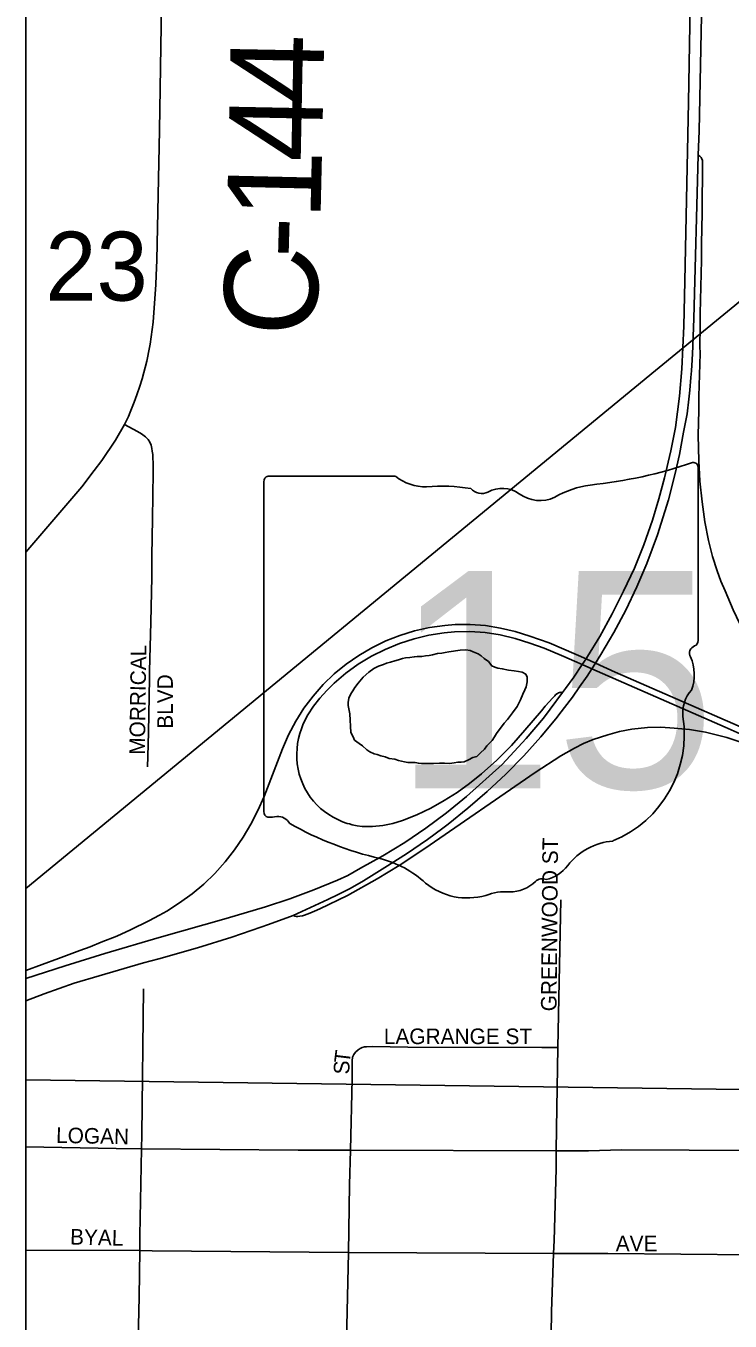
# Model space of a CAD drawing. Extents: x 0 to 68, y 0 to 52.9.
# Drawn here: x 49.517 to 50.646, y 49.797 to 51.874 of the extents above; entities that cross this region are included whole.
import ezdxf

# ---------------------------------------------------------------- set-up
doc = ezdxf.new("R2010")
doc.units = 0
for name, color, linetype in [('Default', 7, 'Continuous'), ('GM_X_County_Road', 7, 'Continuous'), ('GM_X_County_Road_Text', 7, 'Continuous'), ('GM_X_Minor_Lake', 7, 'Continuous'), ('GM_X_State_Route', 7, 'Continuous'), ('GM_X_State_Shield', 7, 'Continuous')]:
    doc.layers.add(name, color=color, linetype=linetype)

msp = doc.modelspace()

# ---------------------------------------------------------------- linework, layer by layer
at = {"layer": 'Default'}
msp.add_line((49.5172, 34.4614), (49.5172, 52.9414), dxfattribs=at)
for points in [[(49.5172, 50.4902), (50.5267, 51.3213), (51.7971, 52.363), (52.0892, 52.6037), (52.2908, 52.7693), (52.3575, 52.8242), (52.4086, 52.8669), (52.4413, 52.8958), (52.4745, 52.9259), (52.4909, 52.9414)], [(49.5172, 52.8183), (51.0595, 52.7975), (51.0189, 50.1635), (49.5172, 50.1837)], [(50.5953, 51.6661), (50.5965, 51.7055), (50.6036, 52.0486), (50.6051, 52.2079), (50.6101, 52.4515), (50.6138, 52.6239), (50.617, 52.7845)], [(49.5172, 50.346), (49.5804, 50.3666), (49.6438, 50.3861), (49.7308, 50.4118), (49.8383, 50.4421), (49.9013, 50.461), (49.9403, 50.4739), (49.9788, 50.4883), (50.0168, 50.5036), (50.0332, 50.5115), (50.0535, 50.5229), (50.0896, 50.5426), (50.1247, 50.5641), (50.1587, 50.5872), (50.1917, 50.6117), (50.2235, 50.6378), (50.281, 50.6893), (50.3192, 50.7308), (50.3473, 50.7635), (50.3577, 50.7779), (50.3773, 50.8048), (50.3826, 50.8109), (50.3956, 50.8291), (50.4093, 50.8496), (50.4153, 50.8585), (50.4177, 50.8625), (50.4374, 50.8946), (50.4574, 50.9306), (50.4756, 50.9674), (50.4928, 51.004), (50.5079, 51.0414), (50.5216, 51.0809), (50.5321, 51.1155), (50.5413, 51.1487), (50.5512, 51.1923), (50.5586, 51.2296), (50.5651, 51.2798), (50.5687, 51.3237), (50.572, 51.3921), (50.5737, 51.4643), (50.5797, 51.7515), (50.5845, 52.0303)], [(50.5881, 51.4042), (50.5953, 51.6661)], [(50.5982, 51.4125), (50.6002, 51.4981), (50.6004, 51.5155), (50.6002, 51.5241), (50.6015, 51.5737), (50.6021, 51.6556), (50.6018, 51.6582), (50.6012, 51.66), (50.6006, 51.6614), (50.5998, 51.6625), (50.5988, 51.6638), (50.5977, 51.6647), (50.5953, 51.6661)], [(50.5855, 51.3379), (50.5857, 51.3397), (50.5859, 51.3466), (50.5881, 51.4042)], [(50.5984, 51.3483), (50.598, 51.36), (50.5982, 51.3909), (50.5983, 51.4105), (50.5982, 51.4125)], [(50.9277, 50.6413), (50.819, 50.726), (50.7884, 50.7536), (50.7593, 50.7828), (50.7316, 50.8132), (50.7108, 50.8388), (50.6917, 50.8656), (50.6741, 50.8935), (50.662, 50.915), (50.651, 50.9372), (50.6382, 50.9675), (50.6315, 50.9834), (50.6256, 50.9997), (50.6183, 51.0227), (50.6117, 51.0484), (50.6058, 51.0783), (50.6013, 51.1107), (50.5979, 51.1435), (50.5959, 51.1764), (50.595, 51.2176), (50.596, 51.257), (50.5961, 51.2797), (50.5984, 51.3483)], [(50.58, 51.2749), (50.5815, 51.2895), (50.5833, 51.31), (50.5843, 51.3206), (50.5855, 51.3379)], [(50.4048, 50.8136), (50.417, 50.8311), (50.4245, 50.8426), (50.4303, 50.8517), (50.4391, 50.8655), (50.4598, 50.9008), (50.479, 50.937), (50.4965, 50.974), (50.5127, 51.0116), (50.5301, 51.0575), (50.5474, 51.1136), (50.5582, 51.1558), (50.5651, 51.1865), (50.5718, 51.2223), (50.5774, 51.2516), (50.58, 51.2749)], [(50.6799, 50.7424), (50.4622, 50.8375), (50.4303, 50.8517), (50.4153, 50.8585), (50.3799, 50.8744), (50.356, 50.8843), (50.3251, 50.8953), (50.3017, 50.9023), (50.2781, 50.9079), (50.2541, 50.9119), (50.2297, 50.9135), (50.2053, 50.9136), (50.1888, 50.9124), (50.1645, 50.9088), (50.1405, 50.9035), (50.117, 50.8963), (50.0941, 50.8874), (50.0721, 50.8765), (50.0509, 50.8641), (50.0306, 50.8502), (50.0116, 50.8346), (49.994, 50.8175), (49.9777, 50.7991), (49.963, 50.7794), (49.9498, 50.7587), (49.9383, 50.737), (49.9284, 50.7145), (49.899, 50.638), (49.8893, 50.6155), (49.8781, 50.5936), (49.8656, 50.5725), (49.8517, 50.5523), (49.8365, 50.533), (49.82, 50.5147), (49.8024, 50.4976), (49.7836, 50.4818), (49.7637, 50.4674), (49.743, 50.4543), (49.7315, 50.4479), (49.7143, 50.4384), (49.6848, 50.424), (49.663, 50.414), (49.6381, 50.4041), (49.6205, 50.3969), (49.6039, 50.3908), (49.5694, 50.3782), (49.5172, 50.3588)], [(49.712, 50.6855), (49.7126, 50.7019), (49.7136, 50.741), (49.7154, 50.8273)], [(50.3719, 50.769), (50.3936, 50.7975), (50.4048, 50.8136)], [(50.1856, 50.5872), (50.194, 50.5934), (50.2259, 50.619), (50.2568, 50.6458), (50.2866, 50.6739), (50.3153, 50.7031), (50.3427, 50.7335), (50.3688, 50.765), (50.3719, 50.769)], [(49.9459, 50.4469), (49.9483, 50.4461), (49.9503, 50.4457), (49.9532, 50.4456), (49.9564, 50.4461), (49.9605, 50.4468), (49.964, 50.4477), (49.9726, 50.4507), (49.9798, 50.4539), (49.9887, 50.4578), (50.0326, 50.4792), (50.0803, 50.506), (50.1156, 50.5274), (50.1569, 50.5546), (50.3336, 50.6764), (50.3751, 50.7034), (50.3967, 50.7156), (50.4114, 50.7229), (50.4266, 50.7292), (50.4502, 50.7369), (50.4687, 50.7423), (50.4887, 50.7459), (50.5141, 50.7486), (50.5351, 50.7491), (50.5564, 50.7474), (50.5811, 50.7456), (50.607, 50.7409), (50.6408, 50.7323), (50.6866, 50.7178)], [(50.033, 50.4883), (50.0369, 50.4903), (50.0586, 50.5029), (50.0928, 50.5239), (50.1273, 50.5458), (50.1611, 50.569), (50.1856, 50.5872)], [(49.7302, 50.3779), (49.7926, 50.3953), (49.8474, 50.4122), (49.8938, 50.4283), (49.9064, 50.4328), (49.9459, 50.4469), (50.0014, 50.4727), (50.0181, 50.4807), (50.033, 50.4883)], [(50.3703, 50.2352), (50.375, 50.4724)], [(49.5172, 50.3102), (49.5466, 50.3216), (49.5946, 50.3385), (49.6346, 50.3505), (49.7057, 50.371), (49.7302, 50.3779)], [(49.7026, 50.0732), (49.703, 50.0952), (49.7059, 50.3298)], [(50.0374, 50.0706), (50.0403, 50.1853), (50.0403, 50.2073), (50.0403, 50.2142), (50.0411, 50.22), (50.0429, 50.2241), (50.0455, 50.2278)], [(50.0455, 50.2278), (50.05, 50.2319), (50.053, 50.2339), (50.0565, 50.2354), (50.0601, 50.2364), (50.0635, 50.2366), (50.0728, 50.237), (50.1294, 50.2362), (50.3445, 50.2353), (50.3703, 50.2352)], [(50.3675, 50.0695), (50.3677, 50.1056), (50.3703, 50.2352)], [(49.5172, 50.076), (49.6617, 50.0736), (49.7026, 50.0732)], [(49.6997, 49.9097), (49.6999, 49.9342), (49.7026, 50.0732)], [(49.7026, 50.0732), (49.9535, 50.0708), (50.0374, 50.0706)], [(50.0342, 49.907), (50.0362, 50.0151), (50.0374, 50.0706)], [(50.0374, 50.0706), (50.3675, 50.0695)], [(50.3633, 49.9053), (50.3641, 49.9262), (50.3674, 50.0407), (50.3675, 50.0695)], [(50.3675, 50.0695), (50.4193, 50.0695), (50.4723, 50.0711), (50.6889, 50.0703)], [(49.5172, 49.9104), (49.6997, 49.9097)], [(49.6966, 49.7435), (49.6989, 49.8358), (49.6997, 49.9097)], [(49.6997, 49.9097), (49.7194, 49.9096), (50.0342, 49.907)], [(50.0309, 49.7415), (50.0342, 49.907)], [(50.0342, 49.907), (50.3633, 49.9053)], [(50.3586, 49.7383), (50.3598, 49.8123), (50.3633, 49.9053)], [(50.3633, 49.9053), (50.4504, 49.9049), (50.6845, 49.9029)]]:
    msp.add_lwpolyline(points, dxfattribs=at)
at = {"layer": 'GM_X_County_Road'}
for points in [[(49.6753, 51.2345), (49.6816, 51.2471), (49.6846, 51.2541), (49.6909, 51.2705), (49.6949, 51.2819), (49.6998, 51.2958), (49.7034, 51.3076), (49.7109, 51.336), (49.7156, 51.358), (49.7164, 51.3632), (49.7215, 51.3984), (49.7254, 51.459), (49.7259, 51.4734), (49.7271, 51.4981), (49.7315, 51.7066), (49.7376, 52.1083), (49.7398, 52.2486)], [(49.5172, 51.0295), (49.6071, 51.1345), (49.6268, 51.1605), (49.6389, 51.1765), (49.6608, 51.2091), (49.6753, 51.2345)], [(49.7154, 50.8273), (49.7155, 50.8387), (49.7173, 50.9174), (49.719, 50.9896), (49.7192, 51.024), (49.7201, 51.0831), (49.7215, 51.1582), (49.7215, 51.166), (49.7213, 51.1734), (49.7208, 51.1801), (49.7206, 51.1866), (49.7199, 51.1919), (49.7193, 51.1961), (49.718, 51.2015), (49.7159, 51.206), (49.7134, 51.2102), (49.7111, 51.2126), (49.709, 51.2148), (49.7027, 51.2197), (49.6962, 51.2232), (49.6753, 51.2345)]]:
    msp.add_lwpolyline(points, dxfattribs=at)
at = {"layer": 'GM_X_Minor_Lake'}
msp.add_lwpolyline([(50.0367, 50.7706), (50.0348, 50.7787), (50.0339, 50.7837), (50.034, 50.7887), (50.0352, 50.7957), (50.0383, 50.8027), (50.0415, 50.8076), (50.0446, 50.8126), (50.0497, 50.8195), (50.058, 50.8294), (50.0671, 50.8372), (50.0753, 50.8431), (50.0824, 50.8469), (50.0905, 50.8498), (50.0955, 50.8517), (50.1016, 50.8536), (50.1086, 50.8554), (50.1147, 50.8573), (50.1208, 50.8592), (50.1258, 50.8601), (50.1328, 50.8609), (50.1399, 50.8618), (50.1449, 50.8627), (50.1519, 50.8626), (50.158, 50.8634), (50.164, 50.8643), (50.169, 50.8652), (50.1771, 50.8671), (50.1841, 50.8679), (50.1892, 50.8688), (50.1952, 50.8697), (50.2133, 50.8724), (50.2224, 50.8732), (50.2294, 50.872), (50.2344, 50.8699), (50.2423, 50.8668), (50.2473, 50.8636), (50.2522, 50.8595), (50.2591, 50.8544), (50.264, 50.8473), (50.269, 50.8451), (50.274, 50.844), (50.281, 50.8429), (50.291, 50.8407), (50.3, 50.8395), (50.307, 50.8384), (50.313, 50.8372), (50.3189, 50.8341), (50.3208, 50.8291), (50.3207, 50.822), (50.3195, 50.814), (50.3174, 50.8091), (50.3142, 50.8021), (50.3101, 50.7932), (50.3048, 50.7822), (50.2976, 50.7723), (50.2893, 50.7615), (50.2842, 50.7556), (50.2718, 50.7388), (50.2687, 50.7338), (50.2646, 50.7279), (50.2564, 50.719), (50.2523, 50.7141), (50.2461, 50.7082), (50.24, 50.7023), (50.2339, 50.7004), (50.2268, 50.6965), (50.2197, 50.6937), (50.2147, 50.6928), (50.2097, 50.6929), (50.2037, 50.692), (50.1966, 50.6911), (50.1886, 50.6913), (50.1806, 50.6915), (50.1705, 50.6907), (50.1635, 50.6908), (50.1575, 50.6909), (50.1515, 50.6911), (50.1465, 50.6912), (50.1415, 50.6923), (50.1364, 50.6924), (50.1294, 50.6925), (50.1244, 50.6936), (50.1194, 50.6947), (50.1144, 50.6958), (50.1085, 50.6979), (50.0995, 50.6991), (50.0935, 50.7013), (50.0865, 50.7034), (50.0805, 50.7055), (50.0755, 50.7066), (50.0686, 50.7098), (50.0636, 50.7129), (50.0567, 50.7191), (50.0518, 50.7232), (50.0439, 50.7283), (50.042, 50.7334), (50.0381, 50.7405), (50.0367, 50.7706)], dxfattribs=at)
at = {"layer": 'GM_X_State_Route'}
for points in [[(50.0359, 50.5939), (50.0324, 50.5948), (50.0247, 50.5975), (50.0172, 50.6008), (50.0099, 50.6046), (50.0029, 50.6089), (49.9962, 50.6137), (49.9898, 50.6189), (49.9838, 50.6246), (49.9783, 50.6306), (49.9732, 50.6371), (49.9686, 50.6439), (49.9645, 50.651), (49.961, 50.6584), (49.958, 50.6661), (49.9556, 50.674), (49.9537, 50.682), (49.9524, 50.6901), (49.9517, 50.6983), (49.9515, 50.7065), (49.9519, 50.7147), (49.9528, 50.7229), (49.9543, 50.731), (49.9564, 50.7389), (49.9589, 50.7467), (49.962, 50.7543), (49.9695, 50.7689), (49.9785, 50.7827), (49.9886, 50.7957), (49.9995, 50.808), (50.0112, 50.8196), (50.03, 50.8357), (50.05, 50.85), (50.0711, 50.8628), (50.0931, 50.8739), (50.116, 50.8832), (50.1395, 50.8908), (50.1634, 50.8966), (50.1878, 50.9006), (50.2042, 50.9021), (50.2288, 50.9026), (50.2534, 50.9008), (50.2778, 50.8971), (50.3018, 50.8915), (50.3253, 50.884), (50.348, 50.8759), (50.3761, 50.8642), (50.3798, 50.8626)], [(50.3798, 50.8626), (50.3967, 50.8552)], [(50.3967, 50.8552), (50.4093, 50.8496), (50.4245, 50.8426), (50.6382, 50.749)], [(50.3773, 50.8048), (50.3752, 50.805), (50.3738, 50.8049), (50.3725, 50.8047), (50.3709, 50.804), (50.3696, 50.8032), (50.3687, 50.8026), (50.3665, 50.8008), (50.3653, 50.7996), (50.3619, 50.7962), (50.3498, 50.7826), (50.3441, 50.7755), (50.3174, 50.7443), (50.2956, 50.7195), (50.2723, 50.6962), (50.2479, 50.6742), (50.2286, 50.6588), (50.2086, 50.6445), (50.1878, 50.6313), (50.1663, 50.6192), (50.1441, 50.6084), (50.1211, 50.5993), (50.1054, 50.5945), (50.0893, 50.5912), (50.0728, 50.5896), (50.0564, 50.5901), (50.0483, 50.591), (50.0403, 50.5926), (50.0359, 50.5939)], [(50.6382, 50.749), (50.7155, 50.715), (50.7239, 50.7114), (50.7681, 50.6909), (50.8146, 50.6695), (50.8635, 50.6438), (50.9053, 50.6209), (50.9584, 50.5887), (51.0045, 50.558), (51.0506, 50.5246), (51.0951, 50.4893)]]:
    msp.add_lwpolyline(points, dxfattribs=at)
at = {"layer": 'GM_X_State_Shield'}
for p, q in [((50.5949, 50.8882), (50.5949, 51.1646)), ((49.8988, 51.1424), (49.8988, 50.6141)), ((50.1095, 51.1515), (49.9057, 51.1515)), ((50.5948, 50.8883), (50.5949, 50.8882))]:
    msp.add_line(p, q, dxfattribs=at)
for centre, radius, start, end in [((50.3469, 51.8718), 0.7382, 275.8445, 288.9065), ((50.5872, 51.1657), 0.00775, 351.8621, 97.738), ((49.9068, 51.1435), 0.00806, 98.1301, 188.1301), ((50.1581, 51.2128), 0.0782, 231.6195, 271.1119), ((50.184, 50.8549), 0.2808, 80.4867, 94.9883), ((50.4411, 50.9901), 0.1485, 97.3462, 120.7689), ((50.2478, 51.1463), 0.0226, 219.7921, 297.1024), ((50.2809, 51.0852), 0.0469, 54.4667, 119.1411), ((50.3414, 51.1689), 0.0564, 233.8562, 294.8282), ((50.5866, 50.8871), 0.00829, 289.6038, 7.7341), ((50.5931, 50.8679), 0.012, 107.944, 210.337), ((50.5168, 50.833), 0.072, 340.033, 23.6496), ((50.6227, 50.7725), 0.0524, 136.8065, 186.9296), ((50.3883, 50.7374), 0.1846, 292.3089, 8.9858), ((49.9069, 50.6129), 0.00814, 171.9584, 258.3066), ((49.9081, 50.667), 0.0621, 267.339, 280.6039), ((49.9208, 50.5836), 0.0224, 29.7484, 93.2717), ((50.2034, 51.0583), 0.5331, 240.4129, 257.1985), ((50.4662, 50.4657), 0.1011, 94.4031, 142.5768), ((50.0445, 50.3767), 0.1668, 47.1842, 75.836), ((50.338, 50.5629), 0.0597, 282.8732, 323.2771), ((50.2249, 50.581), 0.1058, 230.7004, 286.2918), ((50.2938, 50.5414), 0.0564, 268.777, 315.5493), ((50.3448, 50.4902), 0.0159, 65.7517, 132.6484), ((50.2861, 50.3983), 0.087, 85.6951, 111.2099)]:
    msp.add_arc(centre, radius, start, end, dxfattribs=at)

# ---------------------------------------------------------------- texts
at = {"layer": 'Default'}
for s, height, rotation, p in [('23', 0.1105, 0, (49.5482, 51.4331)), ('MORRICAL', 0.025, 89.2271, (49.708, 50.7047)), ('BLVD', 0.025, 90, (49.7528, 50.7466)), ('GREENWOOD ST', 0.025, 89.4746, (50.368, 50.2934)), ('LAGRANGE ST', 0.025, 0, (50.0911, 50.2409)), ('T', 0.025, 82.9868, (50.0361, 50.209)), ('S', 0.025, 88.8799, (50.0358, 50.1921)), ('LOGAN', 0.025, 358.8315, (49.5654, 50.0825)), ('BYAL', 0.025, 358.4935, (49.5878, 49.9197)), ('AVE', 0.025, 0, (50.4629, 49.9087))]:
    msp.add_text(s, height=height, rotation=rotation, dxfattribs=at).set_placement(p)
at = {"layer": 'GM_X_County_Road_Text'}
for s, rotation, p in [('4', 88.9116, (49.9935, 51.7475)), ('4', 88.8582, (49.9917, 51.6549)), ('1', 88.6711, (49.9895, 51.562)), ('-', 88.3544, (49.9877, 51.4995)), ('C', 87.2395, (49.9817, 51.3733))]:
    msp.add_text(s, height=0.15, rotation=rotation, dxfattribs=at).set_placement(p)
at = {"layer": 'GM_X_State_Shield'}
msp.add_text('15', height=0.34805, dxfattribs=at).set_placement((50.1061, 50.6513))

doc.saveas('drawing.dxf')
